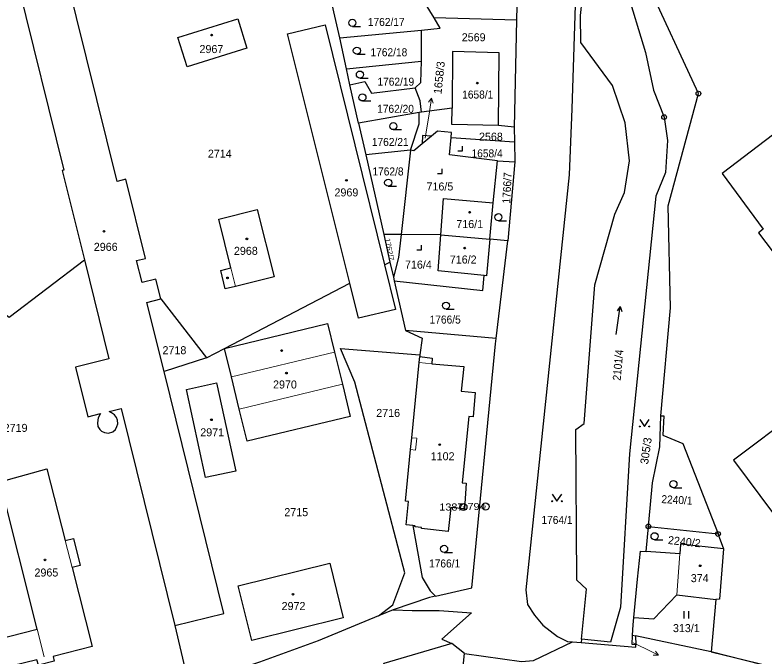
# Model space of a CAD drawing. Extents: x -679733 to -673243, y -1075091 to -1066557.
# Drawn here: x -676583.2 to -676424.3, y -1072565.8 to -1072429.8 of the extents above; entities that cross this region are included whole.
import ezdxf
from ezdxf.enums import TextEntityAlignment as Align

# ---------------------------------------------------------------- set-up
doc = ezdxf.new("R2010")
doc.units = 0
doc.header["$LTSCALE"] = 0.68
for name, color, linetype, lineweight in [('1', 7, 'Continuous', 25), ('3', 7, 'Continuous', 25), ('4', 7, 'Continuous', 13), ('5', 7, 'Continuous', 25), ('7', 7, 'Continuous', 13), ('8', 7, 'Continuous', 25)]:
    doc.layers.add(name, color=color, linetype=linetype, lineweight=lineweight)
doc.layers.add('2', color=7, linetype='Continuous')

msp = doc.modelspace()

# ---------------------------------------------------------------- linework, layer by layer
at = {"layer": '1'}
for p, q in [((-676494.31, -1072430.43), (-676496.68, -1072426.51)), ((-676476.77, -1072430.95), (-676494.31, -1072430.43)), ((-676514.33, -1072434.68), (-676496.97, -1072433.05)), ((-676496.94, -1072450.45), (-676497.48, -1072450.55)), ((-676477.3, -1072453.62), (-676480.65, -1072453.27)), ((-676490.67, -1072455.82), (-676477.26, -1072456.75)), ((-676499.28, -1072458.54), (-676508.8, -1072459.5)), ((-676508.8, -1072459.5), (-676504.97, -1072476.41)), ((-676481.72, -1072469.69), (-676480.85, -1072460.75)), ((-676480.85, -1072460.75), (-676477.19, -1072461.02)), ((-676478.67, -1072477.78), (-676482.48, -1072477.4)), ((-676481.13, -1072498.48), (-676478.67, -1072477.78)), ((-676504.8, -1072482.86), (-676503.65, -1072482.26)), ((-676502.92, -1072485.49), (-676502.76, -1072486.21)), ((-676502.76, -1072486.21), (-676500.36, -1072496.79)), ((-676552.26, -1072490.08), (-676542.58, -1072502.57)), ((-676542.58, -1072502.57), (-676551.61, -1072505.48)), ((-676449.26, -1072543.68), (-676448.81, -1072538.33)), ((-676448.81, -1072538.33), (-676434.02, -1072539.95)), ((-676503, -1072556.05), (-676506.11, -1072557.33)), ((-676549.28, -1072559.4), (-676546.35, -1072572.11)), ((-676464.91, -1072562.82), (-676463.08, -1072562.97)), ((-676463.01, -1072562.26), (-676463.08, -1072562.97)), ((-676452.16, -1072561.42), (-676451.58, -1072561.54))]:
    msp.add_line(p, q, dxfattribs=at)
for points in [[(-676475.83, -1072385.47), (-676476.33, -1072409.48), (-676476.77, -1072430.95), (-676477.3, -1072453.62), (-676477.26, -1072456.75), (-676477.19, -1072461.02), (-676478.67, -1072477.78)], [(-676463.24, -1072394.05), (-676463.35, -1072396.96), (-676465.03, -1072449.76), (-676465.64, -1072463.77), (-676474.82, -1072551.78), (-676474.47, -1072554.88), (-676473.01, -1072557.18), (-676471.19, -1072559.31), (-676468.12, -1072561.69), (-676465.95, -1072562.73), (-676464.91, -1072562.82)], [(-676463.01, -1072562.26), (-676461.92, -1072551.65), (-676463.98, -1072549.73), (-676464.18, -1072517.79), (-676462.45, -1072516.5), (-676460.17, -1072487.09), (-676455.96, -1072472.11), (-676453.9, -1072467.48), (-676452.8, -1072460.8), (-676453.72, -1072452.74), (-676456.41, -1072444.8), (-676463.15, -1072435.69), (-676463.19, -1072429.96), (-676462.52, -1072423.4), (-676461, -1072417.1), (-676463.33, -1072409.42), (-676462.68, -1072394.04), (-676463.24, -1072394.05)], [(-676455, -1072408.82), (-676454.27, -1072414.89), (-676453.57, -1072418.87), (-676453.62, -1072424.01), (-676449.44, -1072437.81), (-676447.71, -1072445.8), (-676445.47, -1072451.5), (-676444.72, -1072456.5), (-676445.21, -1072463.28), (-676447.21, -1072468.25), (-676452.85, -1072522.98), (-676454.74, -1072555.49), (-676456.84, -1072562.9), (-676463.01, -1072562.26)], [(-676446.14, -1072514.89), (-676444.09, -1072491.97), (-676444.6, -1072470.3), (-676438.19, -1072446.5), (-676449.12, -1072422.83), (-676455, -1072408.82)], [(-676356.54, -1072413.49), (-676355.6, -1072414.73), (-676355.09, -1072415.72), (-676354.88, -1072417.25), (-676355.09, -1072418.8), (-676355.57, -1072420.11), (-676357.38, -1072421.82), (-676377.07, -1072439.5), (-676378.04, -1072440.21), (-676386.9, -1072428.71), (-676404.85, -1072441.99), (-676414.73, -1072449.5), (-676433.17, -1072463.49), (-676424.44, -1072475.29), (-676425.42, -1072476.09), (-676414.74, -1072490.14), (-676415.99, -1072491.09), (-676414.16, -1072493.47), (-676412.92, -1072492.53), (-676404.02, -1072504.23), (-676430.73, -1072524.26), (-676422.26, -1072535.65), (-676393.2, -1072513.64), (-676382.24, -1072527.95)], [(-676510.32, -1072452.78), (-676512.17, -1072444.65), (-676512.86, -1072441.3), (-676514.33, -1072434.68), (-676515.58, -1072429.17), (-676516.68, -1072423.86), (-676517.78, -1072419.26)], [(-676552.26, -1072490.08), (-676553.34, -1072485.9), (-676556.27, -1072486.62), (-676557.43, -1072481.93), (-676555.57, -1072481.47), (-676559.68, -1072464.69), (-676561.57, -1072465.16), (-676572.37, -1072421.48), (-676582.59, -1072423.55), (-676572.87, -1072462.74), (-676573.23, -1072462.83), (-676568.52, -1072481.8)], [(-676496.97, -1072433.05), (-676492.98, -1072432.62), (-676494.31, -1072430.43)], [(-676512.18, -1072486.71), (-676525.41, -1072433.82), (-676517.42, -1072431.91), (-676504.8, -1072482.86)], [(-676512.86, -1072441.3), (-676496.97, -1072439.64), (-676496.97, -1072433.05)], [(-676480.65, -1072453.27), (-676480.45, -1072437.87), (-676490.37, -1072437.61), (-676490.45, -1072449.62)], [(-676498.31, -1072445.3), (-676497.11, -1072444.17), (-676496.97, -1072439.64)], [(-676512.17, -1072444.65), (-676509.02, -1072443.96), (-676507.56, -1072446.41), (-676498.31, -1072445.3)], [(-676496.94, -1072450.45), (-676497.22, -1072448.05), (-676498.31, -1072445.3)], [(-676480.65, -1072453.27), (-676490.5, -1072453.09), (-676490.45, -1072449.62), (-676496.94, -1072450.45)], [(-676497.48, -1072450.55), (-676510.32, -1072452.78), (-676508.8, -1072459.5)], [(-676499.28, -1072458.54), (-676497.49, -1072452.96), (-676497.48, -1072450.55)], [(-676490.67, -1072455.82), (-676490.58, -1072454.75), (-676493.56, -1072454.49), (-676494.83, -1072455.53), (-676496.83, -1072457.18)], [(-676494.83, -1072455.53), (-676496.74, -1072455.4), (-676496.83, -1072457.18)], [(-676480.85, -1072460.75), (-676491.05, -1072459.54), (-676490.67, -1072455.82)], [(-676496.83, -1072457.18), (-676498.6, -1072458.63), (-676499.28, -1072458.54), (-676501.29, -1072476.43)], [(-676492.89, -1072476.48), (-676492.31, -1072468.79), (-676481.72, -1072469.69)], [(-676492.89, -1072476.48), (-676482.48, -1072477.4), (-676481.72, -1072469.69)], [(-676501.29, -1072476.43), (-676504.97, -1072476.41), (-676503.65, -1072482.26), (-676502.92, -1072485.49)], [(-676501.29, -1072476.43), (-676501.84, -1072481.32), (-676502.92, -1072485.49)], [(-676483.69, -1072485.13), (-676493.44, -1072484.09), (-676492.89, -1072476.48), (-676501.29, -1072476.43)], [(-676482.48, -1072477.4), (-676483.2, -1072485.18), (-676483.69, -1072485.13)], [(-676600.72, -1072503.07), (-676597.25, -1072499.5), (-676587.99, -1072491.42), (-676584.47, -1072493.98), (-676568.52, -1072481.8)], [(-676568.52, -1072481.8), (-676563.31, -1072502.78), (-676570.38, -1072504.54), (-676567.76, -1072515.09), (-676565.06, -1072514.42), (-676565.6, -1072515.28), (-676565.76, -1072516.37), (-676565.65, -1072517.13), (-676565.26, -1072517.79), (-676564.87, -1072518.15), (-676564.21, -1072518.45), (-676563.39, -1072518.56), (-676562.46, -1072518.26), (-676561.94, -1072517.81), (-676561.6, -1072517.17), (-676561.44, -1072516.58), (-676561.46, -1072515.81), (-676561.71, -1072515.21), (-676562.14, -1072514.65), (-676562.73, -1072514.24), (-676563.28, -1072513.96), (-676560.7, -1072513.34), (-676549.28, -1072559.4)], [(-676504.8, -1072482.86), (-676502.46, -1072492.29), (-676510.31, -1072494.17), (-676512.18, -1072486.71)], [(-676502.76, -1072486.21), (-676483.92, -1072488.28), (-676483.69, -1072485.13)], [(-676542.58, -1072502.57), (-676538.76, -1072500.57), (-676512.18, -1072486.71)], [(-676551.61, -1072505.48), (-676555.23, -1072490.82), (-676552.26, -1072490.08)], [(-676494.02, -1072553.15), (-676486.28, -1072551.34), (-676481.25, -1072499.62), (-676481.13, -1072498.48), (-676500.36, -1072496.79)], [(-676500.36, -1072496.79), (-676496.83, -1072498.38), (-676497.29, -1072501.96), (-676497.33, -1072502.27)], [(-676506.11, -1072557.33), (-676503.08, -1072554.96), (-676500.49, -1072548.16), (-676511.11, -1072507.71), (-676514.15, -1072500.6), (-676497.29, -1072501.96)], [(-676498.83, -1072538.17), (-676500.24, -1072538.01), (-676499.74, -1072533.04), (-676500.39, -1072532.97), (-676499.3, -1072522.06), (-676499.05, -1072519.53), (-676497.45, -1072503.57), (-676497.33, -1072502.27)], [(-676497.33, -1072502.27), (-676494.69, -1072502.63), (-676494.78, -1072503.82), (-676487.97, -1072504.44), (-676488.53, -1072509.65), (-676485.58, -1072509.9), (-676486.02, -1072515.11), (-676486.93, -1072515.05), (-676488.36, -1072529.09), (-676487.47, -1072529.18), (-676487.85, -1072534.61), (-676490.77, -1072534.33), (-676491.3, -1072539.44), (-676496.98, -1072538.79), (-676496.95, -1072538.59), (-676498.36, -1072538.43), (-676498.33, -1072538.23), (-676498.83, -1072538.17)], [(-676549.28, -1072559.4), (-676538.93, -1072556.83), (-676551.61, -1072505.48)], [(-676448.81, -1072538.33), (-676448.74, -1072537.5), (-676447.95, -1072529.12), (-676446.4, -1072521.48), (-676446.14, -1072514.89)], [(-676446.14, -1072514.89), (-676445.54, -1072514.91), (-676445.77, -1072518.96), (-676441.53, -1072520.77), (-676434.02, -1072539.95)], [(-676599.06, -1072565.36), (-676578.53, -1072560.16), (-676586.46, -1072528.85), (-676576.45, -1072526.13), (-676572.58, -1072541.36), (-676570.81, -1072540.9), (-676569.39, -1072546.62), (-676571.13, -1072547.06), (-676566.87, -1072563.83), (-676575.15, -1072565.94), (-676574.91, -1072566.91), (-676578.28, -1072567.76), (-676578.62, -1072566.62), (-676597.58, -1072571.22)], [(-676498.83, -1072538.17), (-676496.84, -1072549.21), (-676495.14, -1072552.02), (-676494.02, -1072553.15)], [(-676434.02, -1072539.95), (-676433.76, -1072540.62), (-676432.84, -1072543.09)], [(-676432.84, -1072543.09), (-676441.97, -1072542.09), (-676442.12, -1072544.18), (-676449.26, -1072543.68)], [(-676451.89, -1072557.65), (-676451.13, -1072549.54), (-676450.49, -1072543.59), (-676449.26, -1072543.68)], [(-676432.84, -1072543.09), (-676433.75, -1072553.81), (-676434.47, -1072553.84), (-676435.5, -1072564.92)], [(-676494.02, -1072553.15), (-676495.28, -1072553.45), (-676503, -1072556.05)], [(-676451.89, -1072557.65), (-676447.66, -1072557.94), (-676442.75, -1072552.85), (-676434.47, -1072553.84)], [(-676503, -1072556.05), (-676498.97, -1072556.17), (-676493.22, -1072556.19), (-676486.32, -1072556.68), (-676492.66, -1072562.25), (-676490.54, -1072563.15)], [(-676506.11, -1072557.33), (-676518.91, -1072562.62), (-676531.37, -1072567.13), (-676546.35, -1072572.11)], [(-676452.16, -1072561.42), (-676452.03, -1072559.19), (-676451.89, -1072557.65)], [(-676487.81, -1072565.29), (-676475.72, -1072567.03), (-676473.21, -1072566.78), (-676464.91, -1072562.82)], [(-676451.49, -1072563.5), (-676452.28, -1072563.38), (-676452.16, -1072561.42)], [(-676435.5, -1072564.92), (-676451.58, -1072561.54), (-676451.49, -1072563.5)], [(-676463.08, -1072562.97), (-676451.47, -1072563.93), (-676451.49, -1072563.5)], [(-676435.5, -1072564.92), (-676357.39, -1072583.92), (-676300.67, -1072598.66), (-676276.99, -1072604.89), (-676250.54, -1072613.43)], [(-676250.59, -1072614.34), (-676256.55, -1072612.46), (-676293.49, -1072601.38), (-676316.63, -1072595.38), (-676339.7, -1072589.69), (-676344.69, -1072588.09), (-676435.5, -1072564.92)]]:
    msp.add_lwpolyline(points, dxfattribs=at)
for points in [[(-676535.95, -1072430.64), (-676534, -1072436.89), (-676546.68, -1072440.86), (-676548.65, -1072434.61)], [(-676540.01, -1072473.16), (-676531.82, -1072471.11), (-676528.26, -1072485.38), (-676536.43, -1072487.42), (-676538.6, -1072487.95), (-676539.58, -1072484.02), (-676537.43, -1072483.48)], [(-676538.76, -1072500.57), (-676516.92, -1072495.32), (-676515.44, -1072501.36), (-676513.76, -1072508.17), (-676512.09, -1072514.99), (-676533.99, -1072520.29), (-676535.64, -1072513.45), (-676537.3, -1072506.62)], [(-676542.78, -1072528), (-676546.85, -1072509.29), (-676540.46, -1072507.9), (-676536.4, -1072526.62)], [(-676516.45, -1072546.12), (-676513.56, -1072557.76), (-676532.96, -1072562.57), (-676535.85, -1072550.93)], [(-676487.81, -1072565.29), (-676490.54, -1072563.15), (-676504.94, -1072567.41), (-676530.43, -1072604.34), (-676516.03, -1072614.31), (-676494.43, -1072629.26)]]:
    msp.add_lwpolyline(points, close=True, dxfattribs=at)
at = {"layer": '3'}
for p, q in [((-676511.643, -1072432.25), (-676509.893, -1072432.25)), ((-676510.683, -1072438.17), (-676508.933, -1072438.17)), ((-676510.033, -1072443.23), (-676508.283, -1072443.23)), ((-676509.493, -1072448.08), (-676507.743, -1072448.08)), ((-676502.943, -1072454.16), (-676501.193, -1072454.16)), ((-676504.033, -1072466.17), (-676502.283, -1072466.17)), ((-676480.643, -1072473.49), (-676478.893, -1072473.49)), ((-676491.763, -1072492.25), (-676490.013, -1072492.25)), ((-676454.812, -1072491.703), (-676454.451, -1072492.741)), ((-676443.493, -1072530.13), (-676441.743, -1072530.13)), ((-676447.503, -1072541.17), (-676445.753, -1072541.17)), ((-676492.163, -1072543.85), (-676490.413, -1072543.85)), ((-676441.251, -1072557.85), (-676441.251, -1072556.35)), ((-676440.25, -1072557.85), (-676440.25, -1072556.35))]:
    msp.add_line(p, q, dxfattribs=at)
for points in [[(-676489.281, -1072458.68), (-676488.28, -1072458.68), (-676488.28, -1072457.68)], [(-676493.601, -1072463.49), (-676492.6, -1072463.49), (-676492.6, -1072462.49)], [(-676497.951, -1072479.66), (-676496.95, -1072479.66), (-676496.95, -1072478.66)], [(-676455.647, -1072497.645), (-676454.812, -1072491.703), (-676455.444, -1072492.601)], [(-676450.64, -1072515.649), (-676449.64, -1072517.15), (-676448.64, -1072515.649)], [(-676469.21, -1072531.509), (-676468.21, -1072533.01), (-676467.21, -1072531.509)]]:
    msp.add_lwpolyline(points, dxfattribs=at)
for centre, radius in [((-676511.6429, -1072431.4998), 0.75), ((-676510.6829, -1072437.4198), 0.75), ((-676510.0329, -1072442.4798), 0.75), ((-676509.4929, -1072447.3298), 0.75), ((-676502.9429, -1072453.4098), 0.75), ((-676504.0329, -1072465.4198), 0.75), ((-676480.6429, -1072472.7398), 0.75), ((-676491.7629, -1072491.4998), 0.75), ((-676450.64, -1072517.1495), 0.1), ((-676448.64, -1072517.1495), 0.1), ((-676443.4929, -1072529.3798), 0.75), ((-676469.21, -1072533.0095), 0.1), ((-676467.21, -1072533.0095), 0.1), ((-676447.5029, -1072540.4198), 0.75), ((-676492.1629, -1072543.0998), 0.75)]:
    msp.add_circle(centre, radius, dxfattribs=at)
at = {"layer": '4'}
for p, q in [((-676536.43, -1072487.42), (-676537.43, -1072483.48)), ((-676537.3, -1072506.62), (-676515.44, -1072501.36)), ((-676497.45, -1072503.57), (-676494.78, -1072503.82)), ((-676535.64, -1072513.45), (-676513.76, -1072508.17)), ((-676499.05, -1072519.53), (-676497.98, -1072519.64)), ((-676497.98, -1072519.64), (-676498.23, -1072522.16)), ((-676498.23, -1072522.16), (-676499.3, -1072522.06)), ((-676572.58, -1072541.36), (-676571.13, -1072547.06)), ((-676442.12, -1072544.18), (-676442.75, -1072552.85)), ((-676578.53, -1072560.16), (-676577.05, -1072566))]:
    msp.add_line(p, q, dxfattribs=at)
at = {"layer": '5'}
for centre in [(-676541.5068, -1072434.1092), (-676485.1268, -1072444.2992), (-676512.8868, -1072464.9292), (-676486.7568, -1072471.6892), (-676564.3568, -1072475.7392), (-676534.0168, -1072477.3492), (-676487.7968, -1072479.3092), (-676538.1368, -1072485.6092), (-676526.6468, -1072501.0292), (-676525.6268, -1072505.8192), (-676541.5368, -1072515.7192), (-676493.0968, -1072520.9892), (-676576.8668, -1072545.4392), (-676437.8068, -1072546.6992), (-676524.2468, -1072552.7292)]:
    msp.add_circle(centre, 0.175, dxfattribs=at)
at = {"layer": '7'}
for p, q in [((-676494.821, -1072447.456), (-676495.472, -1072448.367)), ((-676446.653, -1072565.666), (-676447.333, -1072564.776))]:
    msp.add_line(p, q, dxfattribs=at)
for points in [[(-676496.22, -1072455.97), (-676495.29, -1072450.42), (-676494.821, -1072447.456), (-676494.483, -1072448.523)], [(-676452.05, -1072563.02), (-676449.35, -1072564.35), (-676446.653, -1072565.666), (-676447.772, -1072565.677)]]:
    msp.add_lwpolyline(points, dxfattribs=at)
at = {"layer": '8'}
for centre, radius in [((-676438.19, -1072446.4999), 0.5), ((-676438.19, -1072446.4999), 0.0303), ((-676445.47, -1072451.4999), 0.5), ((-676445.47, -1072451.4999), 0.0303), ((-676488.06, -1072534.2298), 0.75), ((-676488.06, -1072534.2298), 0.03), ((-676483.36, -1072534.1198), 0.75), ((-676483.36, -1072534.1198), 0.03), ((-676448.81, -1072538.3299), 0.5), ((-676448.81, -1072538.3299), 0.0303), ((-676434.02, -1072539.9499), 0.5), ((-676434.02, -1072539.9499), 0.0303)]:
    msp.add_circle(centre, radius, dxfattribs=at)

# ---------------------------------------------------------------- texts
at = {"layer": '2', "width": 0.95}
for s, p in [('1762/17', (-676508.35, -1072432.17)), ('1762/18', (-676507.79, -1072438.6)), ('1762/19', (-676506.32, -1072444.84)), ('1658/1', (-676488.33, -1072447.57)), ('1762/20', (-676506.38, -1072450.6)), ('1762/21', (-676507.5, -1072457.63)), ('1658/4', (-676486.34, -1072460.05)), ('1762/8', (-676507.38, -1072463.89)), ('1766/5', (-676495.24, -1072495.31)), ('1764/1', (-676471.51, -1072537.82)), ('1766/1', (-676495.36, -1072547.05))]:
    msp.add_text(s, height=1.7, dxfattribs=at).set_placement(p)
at = {"layer": '2'}
for s, p in [('2569', (-676488.42, -1072435.42)), ('2967', (-676544.08, -1072437.92)), ('2568', (-676484.76, -1072456.509)), ('716/5', (-676495.9, -1072467.07)), ('2969', (-676515.43, -1072468.33)), ('716/1', (-676489.58, -1072475.05)), ('2966', (-676566.51, -1072479.88)), ('2968', (-676536.77, -1072480.729)), ('716/2', (-676490.96, -1072482.57)), ('716/4', (-676500.47, -1072483.65)), ('2970', (-676528.47, -1072509.08)), ('2971', (-676543.92, -1072519.229)), ('1102', (-676495.01, -1072524.31)), ('2965', (-676579.1, -1072548.97)), ('374', (-676439.82, -1072550.17)), ('2972', (-676526.65, -1072556.09)), ('313/1', (-676443.6, -1072560.769))]:
    msp.add_text(s, height=1.7, dxfattribs=at).set_placement(p)
for s, height, rotation, p in [('1658/3', 1.7, 84, (-676492.724, -1072446.688)), ('1762/7', 1.14, 281, (-676504.769, -1072477.338)), ('305/3', 1.7, 82, (-676448.878, -1072525.238))]:
    msp.add_text(s, height=height, rotation=rotation, dxfattribs=at).set_placement(p)
for s, p in [('2714', (-676539.77, -1072460.11)), ('2718', (-676549.4, -1072501.81)), ('2716', (-676504.04, -1072515.12)), ('2719', (-676583.11, -1072518.29)), ('2715', (-676523.55, -1072536.17))]:
    msp.add_text(s, height=1.7, dxfattribs=at).set_placement(p, align=Align.CENTER)
at = {"layer": '2', "width": 0.95}
for s, rotation, p in [('1766/7', 87, (-676478.141, -1072469.884)), ('2101/4', 85, (-676454.703, -1072507.474))]:
    msp.add_text(s, height=1.7, rotation=rotation, dxfattribs=at).set_placement(p)
msp.add_text('2240/1', height=1.7, rotation=357, dxfattribs=at).set_placement((-676442.794, -1072533.5596), align=Align.CENTER)
at = {"layer": '2'}
msp.add_text('2240/2', height=1.7, rotation=354, dxfattribs=at).set_placement((-676441.2693, -1072542.4207), align=Align.CENTER)
at = {"layer": '8', "width": 1.15}
for s, p in [('1387', (-676488.059, -1072534.98)), ('1794', (-676483.359, -1072534.87))]:
    msp.add_text(s, height=1.5, dxfattribs=at).set_placement(p, align=Align.RIGHT)

doc.saveas('drawing.dxf')
